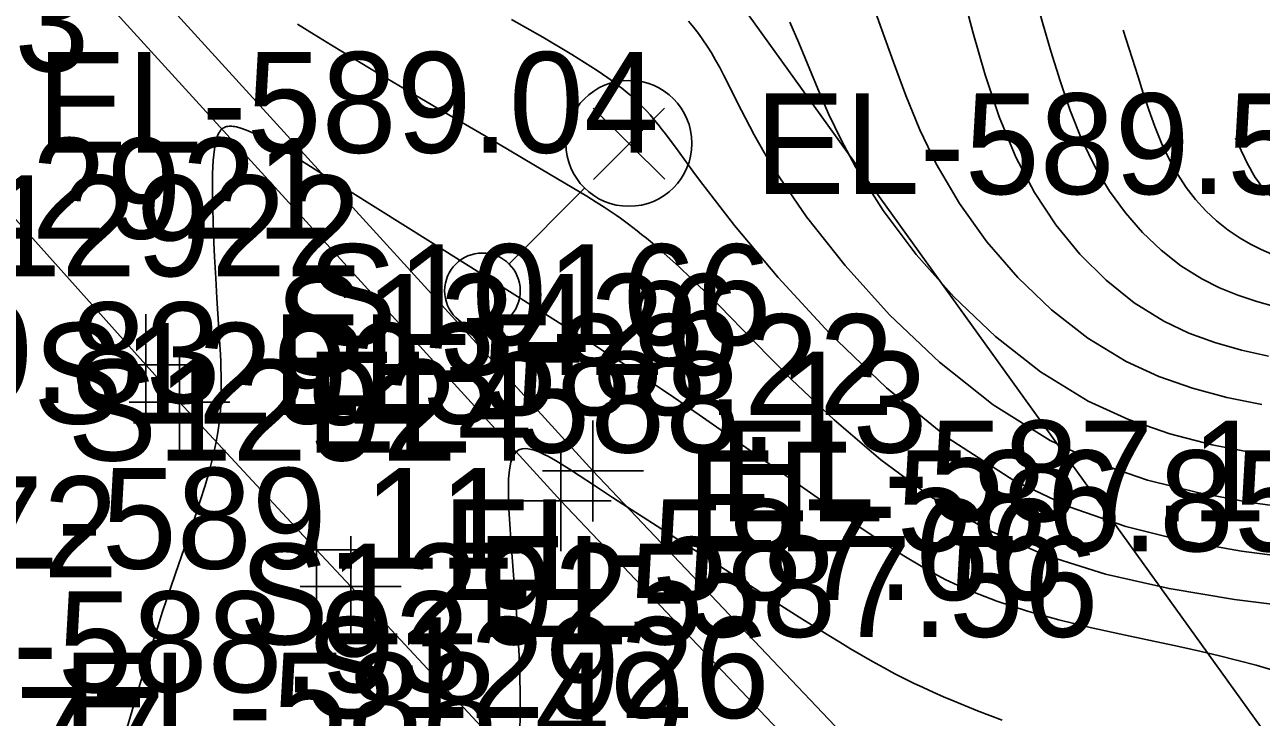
# Model space of a CAD drawing. Extents: x 1729869 to 1735532, y 648588 to 653771.
# Drawn here: x 1730659.71 to 1730708.78, y 652614.44 to 652641.94 of the extents above; entities that cross this region are included whole.
import ezdxf

# ---------------------------------------------------------------- set-up
doc = ezdxf.new("R2010")
doc.units = 0
for name, color, linetype in [('SURVEY - CENTERLINE - Preliminary', 7, 'Continuous'), ('SURVEY - CONTOURS - Index with Text', 7, 'Continuous'), ('SURVEY - CONTOURS - Intermediate with optional Text', 7, 'Continuous'), ('SURVEY - DRAINAGE - Storm Sewer', 7, 'Continuous'), ('SURVEY - DTM - Breaklines', 7, 'Continuous'), ('SURVEY - DTM - Breaklines - Points - Elevations', 7, 'Continuous'), ('SURVEY - DTM - Breaklines - Points - Locators', 7, 'Continuous'), ('SURVEY - DTM - Breaklines - Points - Numbers', 7, 'Continuous'), ('SURVEY - TRANSPORTATION - Features', 7, 'Continuous'), ('SURVEY - TRANSPORTATION - Features - Points - Elevations', 7, 'Continuous'), ('SURVEY - TRANSPORTATION - Features - Points - Locators', 7, 'Continuous'), ('SURVEY - TRANSPORTATION - Features - Points - Numbers', 7, 'Continuous'), ('SURVEY - TRANSPORTATION - Roads', 7, 'Continuous'), ('SURVEY - TRANSPORTATION - Roads - Points - Elevations', 7, 'Continuous'), ('SURVEY - TRANSPORTATION - Roads - Points - Locators', 7, 'Continuous'), ('SURVEY - TRANSPORTATION - Roads - Points - Numbers', 7, 'Continuous'), ('SURVEY - UTILITIES - Electric (Lighting) - Points - Elevations', 7, 'Continuous'), ('SURVEY - UTILITIES - Electric (Lighting) - Points - Locators', 7, 'Continuous'), ('SURVEY - UTILITIES - Electric (Lighting) with Text', 7, 'Continuous')]:
    doc.layers.add(name, color=color, linetype=linetype)

msp = doc.modelspace()

# ---------------------------------------------------------------- linework, layer by layer
at = {"layer": 'SURVEY - CENTERLINE - Preliminary'}
msp.add_arc((1731772.302, 653617.354), 1500, 220.709685, 225.05905, dxfattribs=at)
at = {"layer": 'SURVEY - CONTOURS - Index with Text'}
for points in [[(1730698.844, 652645.998), (1730699.158, 652645.075), (1730699.315, 652644.604), (1730699.472, 652644.123), (1730699.629, 652643.629), (1730699.786, 652643.116), (1730700.102, 652642.03), (1730700.432, 652640.885), (1730700.792, 652639.709), (1730701.197, 652638.529), (1730701.663, 652637.371), (1730702.205, 652636.261), (1730702.761, 652635.334), (1730703.384, 652634.474), (1730704.067, 652633.688), (1730704.804, 652632.984), (1730705.59, 652632.368), (1730706.419, 652631.847), (1730707.126, 652631.494), (1730707.853, 652631.198), (1730708.596, 652630.948), (1730709.352, 652630.733), (1730710.115, 652630.54), (1730710.883, 652630.359)], [(1730710.332, 652620.735), (1730707.998, 652621.037), (1730705.683, 652621.446), (1730703.397, 652622.015), (1730701.15, 652622.797), (1730698.953, 652623.845), (1730696.357, 652625.521), (1730693.9, 652627.523), (1730691.633, 652629.699), (1730689.608, 652631.899), (1730687.876, 652633.971), (1730686.488, 652635.766), (1730686.223, 652636.124), (1730685.53, 652637.071), (1730685.325, 652637.347), (1730685.131, 652637.606), (1730685.006, 652637.768), (1730684.884, 652637.923), (1730684.763, 652638.072), (1730684.643, 652638.215), (1730684.524, 652638.353), (1730684.403, 652638.487), (1730684.273, 652638.626), (1730684.14, 652638.761), (1730684.004, 652638.894), (1730683.863, 652639.024), (1730683.717, 652639.153), (1730683.565, 652639.281), (1730683.397, 652639.417), (1730683.221, 652639.554), (1730683.036, 652639.692), (1730682.842, 652639.831), (1730682.638, 652639.973), (1730682.424, 652640.117), (1730681.415, 652640.757), (1730680.267, 652641.438), (1730679.028, 652642.146)]]:
    msp.add_lwpolyline(points, dxfattribs=at)
at = {"layer": 'SURVEY - CONTOURS - Intermediate with optional Text'}
for points in [[(1730696.921, 652643.213), (1730697.344, 652641.605), (1730697.818, 652639.943), (1730698.374, 652638.281), (1730699.044, 652636.673), (1730699.782, 652635.281), (1730700.632, 652633.994), (1730701.581, 652632.826), (1730702.618, 652631.79), (1730703.73, 652630.901), (1730704.906, 652630.17), (1730705.908, 652629.695), (1730706.94, 652629.317), (1730707.995, 652629.016), (1730709.068, 652628.773)], [(1730708.797, 652626.854), (1730707.413, 652627.141), (1730706.05, 652627.505), (1730704.717, 652627.972), (1730703.419, 652628.568), (1730701.895, 652629.495), (1730700.454, 652630.619), (1730699.114, 652631.906), (1730697.893, 652633.324), (1730696.809, 652634.839), (1730695.881, 652636.416), (1730695.228, 652637.769), (1730694.669, 652639.121), (1730694.178, 652640.451), (1730693.725, 652641.738), (1730693.283, 652642.96)], [(1730710.366, 652618.793), (1730707.72, 652619.123), (1730705.122, 652619.551), (1730702.597, 652620.125), (1730700.167, 652620.894), (1730697.859, 652621.906), (1730695.695, 652623.184), (1730693.682, 652624.663), (1730691.827, 652626.251), (1730690.136, 652627.859), (1730688.615, 652629.396), (1730687.272, 652630.771), (1730686.696, 652631.345), (1730686.16, 652631.865), (1730685.662, 652632.334), (1730685.2, 652632.754), (1730684.772, 652633.129), (1730684.376, 652633.462), (1730684.189, 652633.614), (1730684.008, 652633.757), (1730683.834, 652633.892), (1730683.666, 652634.019), (1730683.502, 652634.139), (1730683.343, 652634.254), (1730683.178, 652634.37), (1730683.015, 652634.482), (1730682.697, 652634.693), (1730682.383, 652634.893), (1730682.011, 652635.125), (1730681.43, 652635.476), (1730679.915, 652636.376), (1730678.022, 652637.493), (1730676.29, 652638.508), (1730674.55, 652639.527), (1730673.654, 652640.056), (1730672.759, 652640.591), (1730671.88, 652641.124), (1730671.197, 652641.544), (1730670.534, 652641.958)], [(1730710.282, 652622.703), (1730708.253, 652622.989), (1730706.242, 652623.361), (1730704.257, 652623.863), (1730702.306, 652624.538), (1730700.397, 652625.429), (1730698.142, 652626.841), (1730696.005, 652628.538), (1730694.03, 652630.416), (1730692.26, 652632.372), (1730690.736, 652634.306), (1730689.501, 652636.114), (1730689.048, 652636.863), (1730688.652, 652637.567), (1730688.304, 652638.223), (1730687.995, 652638.834), (1730687.715, 652639.398), (1730687.453, 652639.916), (1730687.285, 652640.234), (1730687.119, 652640.534), (1730686.954, 652640.817), (1730686.788, 652641.085), (1730686.619, 652641.34), (1730686.444, 652641.585), (1730686.251, 652641.836), (1730686.049, 652642.078)], [(1730710.237, 652624.664), (1730708.522, 652624.927), (1730706.824, 652625.258), (1730705.149, 652625.691), (1730703.507, 652626.259), (1730701.905, 652626.996), (1730700.019, 652628.155), (1730698.233, 652629.553), (1730696.577, 652631.129), (1730695.08, 652632.818), (1730693.771, 652634.56), (1730692.678, 652636.29), (1730692.101, 652637.365), (1730691.606, 652638.402), (1730691.174, 652639.395), (1730690.423, 652641.218), (1730690.067, 652642.033)], [(1730703.301, 652641.717), (1730703.887, 652639.87), (1730704.095, 652639.22), (1730704.316, 652638.557), (1730704.557, 652637.892), (1730704.825, 652637.235), (1730705.124, 652636.597), (1730705.463, 652635.987), (1730705.8, 652635.475), (1730706.172, 652634.996), (1730706.574, 652634.553), (1730707.004, 652634.147), (1730707.461, 652633.782), (1730707.941, 652633.458), (1730708.35, 652633.225), (1730708.771, 652633.017), (1730709.201, 652632.829), (1730709.638, 652632.655), (1730710.08, 652632.492), (1730710.524, 652632.334)], [(1730709.236, 652616.319), (1730708.577, 652616.509), (1730707.851, 652616.702), (1730707.064, 652616.897), (1730706.221, 652617.093), (1730705.328, 652617.293), (1730704.389, 652617.495), (1730703.204, 652617.745), (1730701.982, 652618.013), (1730700.74, 652618.311), (1730699.5, 652618.651), (1730698.28, 652619.048), (1730697.1, 652619.514), (1730696.24, 652619.92), (1730695.407, 652620.368), (1730694.591, 652620.851), (1730693.787, 652621.365), (1730692.984, 652621.903), (1730692.175, 652622.461), (1730691.02, 652623.267), (1730687.565, 652625.688), (1730686.476, 652626.446), (1730685.447, 652627.152), (1730684.96, 652627.483), (1730684.49, 652627.799), (1730684.035, 652628.101), (1730683.595, 652628.392), (1730682.747, 652628.944), (1730681.878, 652629.501), (1730681.027, 652630.041), (1730679.155, 652631.216), (1730675.809, 652633.312), (1730671.528, 652636.004), (1730670.907, 652636.394), (1730670.301, 652636.769), (1730670.006, 652636.948), (1730669.719, 652637.118), (1730669.411, 652637.296), (1730669.115, 652637.458), (1730668.834, 652637.602), (1730668.57, 652637.723), (1730668.326, 652637.817), (1730668.105, 652637.88), (1730668.041, 652637.893), (1730667.981, 652637.902), (1730667.922, 652637.908), (1730667.866, 652637.91), (1730667.813, 652637.908), (1730667.762, 652637.902), (1730667.719, 652637.894), (1730667.679, 652637.882), (1730667.641, 652637.867), (1730667.604, 652637.849), (1730667.57, 652637.827), (1730667.537, 652637.801), (1730667.494, 652637.759), (1730667.456, 652637.71), (1730667.42, 652637.654), (1730667.388, 652637.59), (1730667.358, 652637.52), (1730667.331, 652637.444), (1730667.312, 652637.379), (1730667.294, 652637.311), (1730667.278, 652637.239), (1730667.249, 652637.084), (1730667.236, 652637.001), (1730667.188, 652636.548), (1730667.162, 652636.027), (1730667.154, 652635.456), (1730667.161, 652634.849), (1730667.178, 652634.221), (1730667.203, 652633.588), (1730667.242, 652632.72), (1730667.286, 652631.881), (1730667.333, 652631.08), (1730667.438, 652629.431), (1730667.47, 652628.845), (1730667.483, 652628.571), (1730667.493, 652628.299), (1730667.5, 652628.029), (1730667.504, 652627.758), (1730667.504, 652627.486), (1730667.498, 652627.153), (1730667.483, 652626.815), (1730667.459, 652626.471), (1730667.423, 652626.118), (1730667.373, 652625.755), (1730667.308, 652625.38), (1730667.186, 652624.821), (1730667.036, 652624.239), (1730666.862, 652623.641), (1730666.671, 652623.033), (1730666.468, 652622.42), (1730666.162, 652621.524), (1730665.675, 652620.114), (1730665.505, 652619.614), (1730665.335, 652619.109), (1730665.166, 652618.598), (1730664.998, 652618.08), (1730664.829, 652617.554), (1730664.662, 652617.019), (1730664.427, 652616.256), (1730664.195, 652615.483), (1730663.966, 652614.71), (1730663.181, 652612.017)], [(1730707.758, 652637.436), (1730707.98, 652636.939), (1730708.12, 652636.641), (1730708.218, 652636.444), (1730708.32, 652636.249), (1730708.427, 652636.058), (1730708.541, 652635.872), (1730708.662, 652635.693), (1730708.776, 652635.539), (1730708.897, 652635.391), (1730709.023, 652635.249), (1730709.154, 652635.112), (1730709.29, 652634.982), (1730709.43, 652634.857), (1730709.549, 652634.76), (1730709.669, 652634.666), (1730709.792, 652634.574), (1730710.04, 652634.396), (1730710.166, 652634.308)], [(1730698.496, 652614.33), (1730697.518, 652614.704), (1730696.585, 652615.081), (1730696.166, 652615.259), (1730695.76, 652615.439), (1730695.367, 652615.62), (1730694.983, 652615.803), (1730694.609, 652615.988), (1730694.242, 652616.175), (1730693.793, 652616.414), (1730693.351, 652616.658), (1730692.915, 652616.907), (1730692.482, 652617.161), (1730692.049, 652617.42), (1730691.616, 652617.685), (1730691.032, 652618.048), (1730690.445, 652618.417), (1730689.858, 652618.791), (1730688.692, 652619.54), (1730686.814, 652620.748), (1730685.582, 652621.534), (1730684.243, 652622.384), (1730683.624, 652622.781), (1730683.033, 652623.166), (1730682.274, 652623.67), (1730681.705, 652624.048), (1730681.33, 652624.292), (1730681.117, 652624.428), (1730680.906, 652624.558), (1730680.698, 652624.68), (1730680.494, 652624.792), (1730680.296, 652624.891), (1730680.104, 652624.976), (1730679.924, 652625.042), (1730679.754, 652625.087), (1730679.595, 652625.108), (1730679.45, 652625.1), (1730679.321, 652625.06), (1730679.21, 652624.983), (1730679.088, 652624.811), (1730679, 652624.569), (1730678.943, 652624.266), (1730678.911, 652623.911), (1730678.9, 652623.513), (1730678.905, 652623.08), (1730678.919, 652622.705), (1730678.939, 652622.314), (1730678.965, 652621.908), (1730678.995, 652621.489), (1730679.159, 652619.412), (1730679.206, 652618.791), (1730679.249, 652618.162), (1730679.288, 652617.526), (1730679.322, 652616.885), (1730679.353, 652616.101), (1730679.372, 652615.325), (1730679.374, 652614.57), (1730679.357, 652613.848)]]:
    msp.add_lwpolyline(points, dxfattribs=at)
at = {"layer": 'SURVEY - DRAINAGE - Storm Sewer'}
msp.add_line((1730596.591, 652770.017), (1730765.053, 652535.79), dxfattribs=at)
at = {"layer": 'SURVEY - DTM - Breaklines'}
msp.add_lwpolyline([(1730587.774, 652756.33), (1730594.925, 652741.91), (1730609.577, 652716.644), (1730625.689, 652692.371), (1730643.455, 652668.78), (1730662.354, 652646.079), (1730682.257, 652624.222), (1730702.707, 652602.668), (1730723.576, 652581.257), (1730744.651, 652559.957), (1730765.85, 652538.806), (1730769.397, 652535.272), (1730794.44, 652510.116), (1730815.612, 652488.907), (1730836.832, 652467.723), (1730858.033, 652446.55), (1730879.263, 652425.34), (1730900.421, 652404.063), (1730921.638, 652382.868), (1730942.829, 652361.634), (1730964.104, 652340.505), (1730985.371, 652319.345), (1731006.623, 652298.196)], dxfattribs=at)
at = {"layer": 'SURVEY - DTM - Breaklines - Points - Locators'}
for p, q in [((1730682.257, 652626.222), (1730682.257, 652622.222)), ((1730684.257, 652624.222), (1730680.257, 652624.222))]:
    msp.add_line(p, q, dxfattribs=at)
at = {"layer": 'SURVEY - TRANSPORTATION - Features'}
msp.add_lwpolyline([(1730586.183, 652757.164), (1730586.107, 652755.473), (1730593.264, 652741.041), (1730607.983, 652715.659), (1730624.177, 652691.263), (1730642.02, 652667.638), (1730661.035, 652644.941), (1730680.984, 652623.035), (1730701.463, 652601.45), (1730722.34, 652580.032), (1730743.41, 652558.728), (1730764.612, 652537.574), (1730768.158, 652534.04), (1730793.207, 652508.887), (1730814.38, 652487.676), (1730835.6, 652466.493), (1730856.805, 652445.317)], dxfattribs=at)
at = {"layer": 'SURVEY - TRANSPORTATION - Features - Points - Locators'}
for p, q in [((1730680.984, 652625.035), (1730680.984, 652621.035)), ((1730682.984, 652623.035), (1730678.984, 652623.035))]:
    msp.add_line(p, q, dxfattribs=at)
at = {"layer": 'SURVEY - TRANSPORTATION - Roads'}
msp.add_lwpolyline([(1730577.92, 652752.401), (1730584.31, 652739.971), (1730588.013, 652732.895), (1730595.985, 652719.052), (1730604.38, 652705.464), (1730609.949, 652697.178), (1730613.291, 652692.208), (1730616.715, 652687.295), (1730623.793, 652677.63), (1730629.699, 652669.583), (1730639.645, 652657.086), (1730649.968, 652644.895), (1730655.188, 652638.852), (1730664.516, 652628.441), (1730665.849, 652626.954), (1730671.279, 652621.097), (1730672.641, 652619.637), (1730679.453, 652612.336)], dxfattribs=at)
at = {"layer": 'SURVEY - TRANSPORTATION - Roads - Points - Locators'}
for p, q in [((1730664.516, 652630.441), (1730664.516, 652626.441)), ((1730665.849, 652628.954), (1730665.849, 652624.954)), ((1730666.516, 652628.441), (1730662.516, 652628.441)), ((1730667.849, 652626.954), (1730663.849, 652626.954)), ((1730671.279, 652623.097), (1730671.279, 652619.097)), ((1730672.641, 652621.637), (1730672.641, 652617.637)), ((1730673.279, 652621.097), (1730669.279, 652621.097)), ((1730674.641, 652619.637), (1730670.641, 652619.637))]:
    msp.add_line(p, q, dxfattribs=at)
at = {"layer": 'SURVEY - UTILITIES - Electric (Lighting) - Points - Locators'}
for p, q in [((1730682.267, 652638.621), (1730685.105, 652635.801)), ((1730682.276, 652635.792), (1730685.096, 652638.63))]:
    msp.add_line(p, q, dxfattribs=at)
at = {"layer": 'SURVEY - UTILITIES - Electric (Lighting) with Text'}
msp.add_line((1730678.927, 652632.438), (1730681.922, 652635.453), dxfattribs=at)
for centre, radius in [((1730683.684, 652637.227), 2.5), ((1730677.87, 652631.374), 1.5)]:
    msp.add_circle(centre, radius, dxfattribs=at)

# ---------------------------------------------------------------- texts
at = {"layer": 'SURVEY - DTM - Breaklines - Points - Elevations'}
msp.add_text('EL-587.11', height=4, dxfattribs=at).set_placement((1730687.257, 652622.222))
at = {"layer": 'SURVEY - DTM - Breaklines - Points - Numbers'}
msp.add_text('S10166', height=4, dxfattribs=at).set_placement((1730670.907, 652629.222))
at = {"layer": 'SURVEY - TRANSPORTATION - Features - Points - Elevations'}
for s, p in [('EL-589.83', (1730642.8, 652626.915)), ('EL-586.85', (1730685.984, 652621.035)), ('EL-588.93', (1730652.69, 652615.44))]:
    msp.add_text(s, height=4, dxfattribs=at).set_placement(p)
at = {"layer": 'SURVEY - TRANSPORTATION - Features - Points - Numbers'}
for s, p in [('S13426', (1730669.634, 652628.035)), ('S13777', (1730646.831, 652611.645))]:
    msp.add_text(s, height=4, dxfattribs=at).set_placement(p)
at = {"layer": 'SURVEY - TRANSPORTATION - Roads - Points - Elevations'}
for s, p in [('EL-590.63', (1730637.586, 652640.079)), ('EL-589.04', (1730660.188, 652636.852)), ('EL-588.22', (1730669.516, 652626.441)), ('EL-588.13', (1730670.849, 652624.954)), ('EL-589.11', (1730654.442, 652620.342)), ('EL-587.66', (1730676.279, 652619.097)), ('EL-587.56', (1730677.641, 652617.637)), ('EL-588.49', (1730661.21, 652613.004))]:
    msp.add_text(s, height=4, dxfattribs=at).set_placement(p)
at = {"layer": 'SURVEY - TRANSPORTATION - Roads - Points - Numbers'}
for s, p in [('S12921', (1730653.434, 652633.441)), ('S12922', (1730654.609, 652631.954)), ('S12923', (1730660.039, 652626.097)), ('S12924', (1730661.401, 652624.637)), ('S13172', (1730644.97, 652620.004)), ('S12925', (1730668.213, 652617.336)), ('S12926', (1730670.828, 652614.417))]:
    msp.add_text(s, height=4, dxfattribs=at).set_placement(p)
at = {"layer": 'SURVEY - UTILITIES - Electric (Lighting) - Points - Elevations'}
msp.add_text('EL-589.58', height=4, dxfattribs=at).set_placement((1730688.686, 652635.211))

doc.saveas('drawing.dxf')
